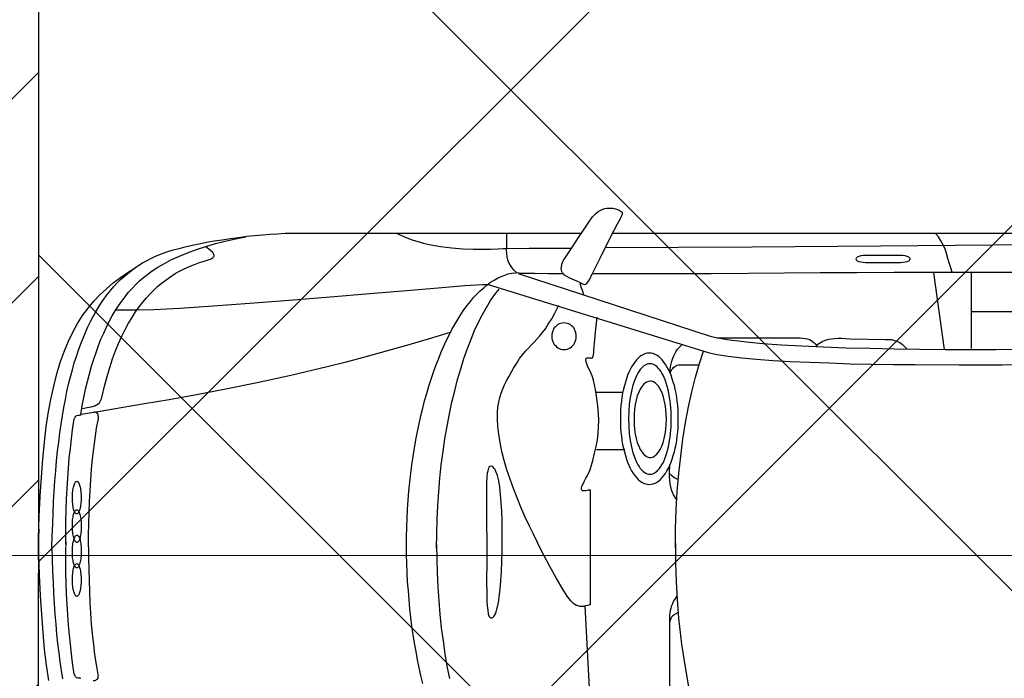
# Model space of a CAD drawing. Header units: millimetres. Extents: x 747415 to 1601423, y -236173 to 551995.
# Tile 308 of 549: x 1092168 to 1094899, y 169038 to 170865. Entities that reach past the tile are written whole.
import ezdxf
from ezdxf.lldxf.tags import DXFTag

# ---------------------------------------------------------------- set-up
doc = ezdxf.new("R2010")
doc.units = ezdxf.units.MM
doc.header["$LTSCALE"] = 100
doc.header["$MEASUREMENT"] = 0
doc.layers.get('0').update_dxf_attribs({"linetype": 'CONTINUOUS', "lineweight": 0})
doc.layers.add('T--A9041_VERHARDING_Parkeren', color=9, linetype='CONTINUOUS')
doc.layers.add('T--L9082_INRICHTING_SPECIFIEK_Auto', color=8, linetype='CONTINUOUS')
for name, color, linetype, lineweight in [('T--A9041_VERHARDING_Wegen', 21, 'CONTINUOUS', 0), ('T--A9042_BEPLANTING', 90, 'CONTINUOUS', 0), ('T--L9064_ICT', 170, 'ICT_LEIDING', 0)]:
    doc.layers.add(name, color=color, linetype=linetype, lineweight=lineweight)
doc.styles.get("Standard").update_dxf_attribs({"font": 'arial.ttf'})
tags = doc.linetypes.add('ICT_LEIDING', pattern='A,12.7,-5.08,["ICT",Standard,S=2.54,R=0,X=-2.54,Y=-1.27],-7.62', length=25.4).pattern_tags.tags
tags[6] = DXFTag(74, 10)

# ---------------------------------------------------------------- blocks, each defined once
blk = doc.blocks.new('auto17')
for p, q in [((1540.9, 629.4), (1516.7, 162.7)), ((115.7, 361.8), (115.3, 362.7)), ((75.7, 9.3), (75.7, -1.4)), ((75.7, -15.2), (75.7, -2.9)), ((1548.1, -271.5), (1626.2, -271.5)), ((1545.7, -430.3), (1621.5, -430.3)), ((2513.2, -549), (2483.6, -761.2)), ((2588.4, -551.4), (2588.4, -761.2)), ((2589.8, -654.3), (2815.6, -654.3)), ((705, -871.5), (1505.7, -871)), ((1591.9, -871), (3520.1, -872))]:
    blk.add_line(p, q)
for points in [[(37.6, 1), (38.1, 33.9), (39, 66.2), (40.5, 97.1), (41.9, 127.5), (43.8, 156.8), (45.7, 185.8), (48.1, 213.7), (50.5, 241.2), (53.3, 267.1), (56.2, 293.1), (59.5, 318.1), (62.9, 342.1), (66.7, 365.7)], [(2787.5, -839.1), (2645.1, -838.2), (2336.4, -835.2), (1979.7, -832.8), (1571.4, -830.3)], [(1.9, -49.5), (0.9, -44.6), (0, -32.3), (0, -16.2), (0, 0), (0, 12.2), (0.4, 17.7), (2.4, 77.9), (4.7, 134.3), (8.1, 187.2), (11.9, 237.2), (16.2, 284.3), (21.9, 327.9), (28.1, 369.6)], [(1020.3, -6.4), (1020.3, 19.6), (1021.2, 45.6), (1022.2, 71.1), (1023.2, 96.6), (1025.1, 121.6), (1027, 146.6), (1029.3, 171.5), (1032.2, 195.6), (1035.1, 219.6), (1038.4, 243.6), (1042.2, 266.7), (1046.5, 289.7), (1050.3, 312.2), (1055.1, 334.8), (1059.8, 356.4), (1065.1, 377.9)], [(1104.2, -7.8), (1104.6, 31.9), (1105.6, 71.1), (1107.5, 110.3), (1110.3, 148.5), (1113.7, 186.3), (1117.5, 223.5), (1122.2, 260.3), (1127.5, 295.6), (1133.2, 330.4), (1139.9, 364.7)], [(1771.4, 134.9), (1762.4, 148), (1760.1, 153.4), (1757.7, 158.8), (1755.3, 164.2), (1753.9, 170.1), (1752.5, 176), (1751.5, 181.9), (1750.5, 188.2), (1750.5, 194.6), (1750.5, 486.2), (1751, 494.1), (1752, 501.9), (1753.4, 509.3), (1755.8, 516.1), (1758.2, 523), (1761, 529.4), (1764.4, 535.7), (1768.2, 541.2), (1772, 546.1), (1776.3, 550.4), (1785.2, 558.5)], [(1766.7, -10.3), (1767.2, 43.1), (1769.1, 95.1), (1772, 146.1), (1773.9, 171.5), (1775.8, 196.6), (1778.2, 221.1), (1781, 245.1), (1783.9, 269.1), (1787.2, 292.1), (1794.4, 338.2), (1802.5, 382.3), (1811.5, 424.5), (1821.5, 465.2), (1832.5, 503.4), (1844.4, 539.2)], [(1774.6, 181.4), (1764.4, 186.8), (1761.5, 189.2), (1758.6, 191.7), (1756.3, 194.6), (1754.3, 197.5), (1752.9, 201.5), (1751.5, 204.9), (1750.5, 208.8), (1750.5, 212.7), (1750.5, 470.6), (1750.5, 474.5), (1751.5, 478.9), (1752.9, 482.3), (1754.3, 486.2), (1756.3, 489.7), (1759.1, 492.6), (1761.5, 495.5), (1764.4, 498), (1767.7, 500), (1771, 501.4), (1774.8, 502.4), (1778.7, 502.4), (1832.1, 502.4)], [(74.8, 5.9), (75.3, 69.6), (77.1, 130.4), (80.5, 187.8), (82.9, 215.7), (84.8, 243.1), (87.6, 269.6), (90.5, 295.6), (93.8, 321.1), (97.6, 345.6), (97.6, 345.6), (97.6, 346.6), (97.6, 347), (98.6, 351.4), (100, 354.4), (101, 356.8), (102.4, 358.8), (103.8, 360.3), (105.7, 361.3), (109.1, 362.2), (112.9, 362.7), (117.2, 363.7)], [(139.1, -1.4), (139.1, 30.4), (139.6, 61.8), (140.5, 92.6), (141.5, 123), (142.4, 153.4), (144.3, 183.3), (146.7, 212.7), (149.1, 241.7), (152.4, 270.1), (155.7, 298.5), (160, 326), (164.8, 353.4), (165.3, 356.8), (164.8, 359.8), (164.8, 362.7), (164.3, 365.2), (163.4, 366.7), (162.4, 367.6), (160.5, 368.6), (158.6, 369.6), (155.3, 370.6), (151.5, 371.1)], [(1243.7, -13.2), (1243.7, 42.7), (1243.2, 91.2), (1243.7, 130.9), (1244.2, 148.5), (1245.1, 163.2), (1246.1, 175), (1247.5, 184.8), (1249.4, 191.7), (1252.3, 194.6), (1255.2, 196.1), (1258, 196.1), (1260.4, 195.1), (1262.8, 192.6), (1265.1, 189.2), (1267.5, 184.8), (1269.4, 179.4), (1271.3, 172.5), (1273.2, 165.2), (1275.1, 156.8), (1276.6, 148), (1278, 138.2), (1280.9, 116.7), (1282.8, 93.1), (1284.7, 67.2), (1285.6, 39.7), (1286.6, 11.8), (1286.6, -17.1), (1286.6, -45.6), (1286.1, -73), (1285.2, -99), (1283.7, -123.5), (1281.8, -146), (1279.4, -166.1), (1276.6, -183.8), (1273.2, -199), (1269, -210.3), (1266.6, -215.2), (1264.2, -218.6), (1261.3, -221.6), (1258.5, -223.5), (1255.6, -224.5), (1252.3, -224), (1250.9, -223.5), (1249.4, -221.6), (1248, -218.6), (1247, -215.7), (1246.1, -211.2), (1245.1, -205.8), (1244.2, -194.1), (1243.2, -178.9), (1243.2, -160.7), (1242.8, -119.6), (1243.2, -69.6), (1243.7, -13.2), (1243.7, -13.2)], [(1531.4, 158.8), (1524.3, 161.8), (1517.6, 163.2), (1511.9, 164.2), (1506.2, 164.7), (1501.4, 164.2), (1496.7, 163.2), (1492.4, 161.8), (1488.1, 159.3), (1484.2, 156.4), (1480.4, 152.9), (1476.6, 149), (1472.8, 144.6), (1466.6, 135.8), (1454.2, 116.2), (1437.1, 86.8), (1417.6, 52), (1395.7, 10.3), (1372.8, -36.3), (1360.9, -60.3), (1349.4, -85.3), (1338.5, -111.3), (1328, -136.7), (1317.5, -162.7), (1308.5, -188.7), (1299.4, -214.7), (1291.8, -240.2), (1285.6, -265.2), (1280.4, -290.1), (1276.6, -313.7), (1274.2, -336.2), (1273.2, -355.3), (1273.7, -372.5), (1274.7, -388.2), (1277, -402.4), (1279.9, -415.6), (1283.7, -427.4), (1288, -439.2), (1292.8, -450.4), (1298.5, -461.7), (1304.7, -473), (1310.9, -484.3), (1318, -496.5), (1326.6, -510.7), (1334.7, -523.5), (1342.8, -533.8), (1350.9, -543.6), (1359, -552.4), (1367.1, -560.7), (1374.7, -569), (1382.8, -577.4), (1390.4, -586.2), (1398.5, -595.5), (1406.1, -606.3), (1414.2, -618.6), (1423.8, -633.3), (1432.8, -649), (1443.8, -671.5)], [(1531.4, 157.8), (1531.4, -157.8), (1528.6, -158.3), (1525.2, -157.8), (1521.9, -157.3), (1518.1, -156.8), (1514.7, -156.4), (1511.9, -156.4), (1509, -156.8), (1507.1, -158.3), (1506.2, -160.7), (1506.2, -164.2), (1507.6, -169.1), (1510.5, -176), (1514.7, -184.3), (1518.5, -191.6), (1521.9, -197.5), (1525.2, -203.9), (1528.6, -210.3), (1531.4, -218.6), (1537.6, -240.7), (1542.8, -260.8), (1547.1, -279.4), (1550.5, -298), (1552.8, -315.7), (1553.8, -333.8), (1554.3, -351.9), (1553.3, -371), (1551.4, -391.6), (1549, -413.2), (1545.2, -437.2), (1540, -463.7), (1536.2, -475.4), (1530, -488.7), (1523.3, -502.4), (1521, -508.8), (1519, -514.6), (1518.1, -519.1), (1518.1, -521), (1518.5, -523), (1519, -523.9), (1520, -525), (1521.9, -525.9), (1523.8, -525.9), (1526.7, -525.9), (1528.6, -525.4), (1530.9, -525), (1532.9, -524.4), (1534.3, -524.4), (1535.7, -525), (1536.7, -525.4), (1538.1, -527.4), (1539, -530.3), (1539.5, -534.3), (1540.5, -539.7), (1540.9, -547), (1543.3, -576.4), (1545.7, -605.8), (1549.5, -638.7)], [(1.4, 44.6), (0, 27), (0, -6.8), (0.4, -25), (2.4, -85.3), (4.7, -141.6), (8.1, -194.1), (11.9, -244.6), (16.6, -291.1), (21.9, -334.8), (28.1, -376.4), (35.2, -414.7), (43.3, -450.4), (51.9, -484.3), (61.4, -515.6), (71.9, -544.5), (83.3, -571.5), (95.3, -597), (108.6, -620.5), (122.4, -642.6), (137.7, -663.1), (153.8, -682.3), (170.5, -700.4), (188.6, -717.1), (207.7, -733.3), (227.7, -748.4), (248.6, -763.2), (271, -776.9)], [(37.6, 1), (38.1, -31.8), (39.5, -64.2), (40.5, -95.1), (41.9, -125.4), (43.8, -155.4), (45.7, -183.8), (48.1, -212.2), (50.5, -239.7), (53.3, -266.1), (56.2, -291.6), (59.5, -317.1), (62.9, -341.1), (66.7, -364.7), (70.5, -387.7), (74.8, -409.7), (79.1, -431.8), (83.8, -452.4), (89.1, -472.5), (94.3, -492.1), (99.5, -511.2), (105.2, -529.3), (111, -547), (117.2, -564.2), (123.8, -580.3), (130.5, -596), (137.2, -611.2), (144.3, -625.9), (151.5, -640.1), (159.1, -653.4), (167.2, -666.6), (174.8, -678.9), (183.4, -690.6), (192, -701.9), (200.5, -713.2), (209.6, -723.5), (218.6, -733.3), (228.1, -742.6), (237.7, -751.4), (247.7, -759.7), (257.7, -767.6), (267.7, -775.4), (278.6, -782.3), (289.1, -789.1), (300.1, -795), (311.5, -800.9), (322.9, -806.3), (334.4, -811.7), (346.3, -816.1), (359.1, -820.5), (373.9, -824.9), (390.1, -829.3), (407.3, -833.7), (426.3, -838.2), (445.9, -842.1), (466.3, -846), (487.8, -849.9), (509.7, -853.3), (532, -856.8), (554.9, -859.7), (577.8, -862.7)], [(1104.2, 2.5), (1104.6, -37.2), (1105.6, -76.5), (1107.5, -115.7), (1110.3, -153.9), (1113.7, -191.6), (1117.5, -228.4), (1122.2, -265.2), (1127.5, -300.9), (1133.7, -335.8), (1139.9, -369.6), (1147, -402.4), (1154.7, -434.3), (1162.7, -465.2), (1171.3, -495.1), (1180.3, -523.5), (1189.9, -550.9), (1199.9, -576.9), (1209.9, -600.9), (1220.4, -624.5), (1231.3, -646), (1242.8, -665.6), (1254.2, -684.3), (1266.1, -700.9), (1278, -715.6)], [(1766.7, 2), (1767.2, -51), (1769.1, -103.4), (1772, -154.4), (1776.3, -204.4), (1781.5, -252.9), (1787.7, -299.9), (1794.8, -345.6), (1803.4, -389.7), (1812.5, -431.3), (1822.5, -471.5), (1833.4, -509.8), (1844.9, -544.4)], [(75.7, -8.8), (75.7, -41.2), (76.2, -72.5), (77.1, -102.9), (78.1, -133.3), (79.5, -162.7), (81.4, -191.6), (83.3, -219.6), (85.7, -247.5), (88.6, -274), (91.4, -300.5), (94.8, -325.9), (98.6, -351), (99.5, -355.3), (101, -358.8), (101.9, -361.2), (103.4, -363.2), (104.8, -364.2), (106.7, -365.1), (110, -366.1), (113.8, -366.6), (118.1, -367.6)], [(139.1, -1.4), (139.1, -33.3), (139.6, -64.7), (140.5, -95.6), (141.5, -126.5), (143.4, -156.8), (145.3, -186.7), (147.6, -216.2), (150, -245.1), (153.4, -274), (157.2, -301.9), (161.5, -329.9), (166.2, -357.3), (166.2, -360.7), (165.7, -363.7), (165.7, -366.6), (165.3, -369.1), (164.3, -370.5), (163.4, -371.5), (161.5, -372.5), (159.6, -373.5), (156.2, -374.5), (152.4, -375)], [(1020.8, -2.9), (1020.8, -28.9), (1021.7, -54.9), (1022.7, -80.4), (1023.7, -105.9), (1025.5, -130.8), (1027.5, -155.4), (1029.8, -180.4), (1032.7, -204.4), (1035.6, -228.4), (1039.4, -251.9), (1042.7, -275), (1047, -298), (1051.3, -320.6), (1056, -342.6), (1060.8, -364.2), (1066.1, -385.7), (1071.3, -406.3), (1077, -426.9), (1083.2, -447), (1089.4, -466.6), (1095.6, -485.3), (1102.2, -503.9), (1109.4, -522), (1116.5, -539.2), (1123.7, -556.3), (1131.3, -572.5), (1138.9, -588.2), (1147, -603.9), (1155.1, -618.1), (1163.2, -632.3), (1171.8, -645.5), (1180.3, -658.3), (1189.4, -670.5), (1198, -681.8), (1207, -692.6), (1216.1, -702.4), (1225.6, -711.7), (1235.1, -720), (1244.7, -727.9), (1254.2, -735.2), (1263.7, -741.1), (1273.2, -746.5), (1283.2, -751.4), (1293.3, -755.3), (1303.2, -758.3), (1313.3, -760.7), (1323.3, -761.7), (1333.3, -762.2)], [(1770.7, -131), (1765.3, -139.7), (1761.5, -145.6), (1758.6, -151.9), (1756.3, -159.3), (1753.9, -167.6), (1752, -176), (1751, -185.8), (1750.5, -196), (1750.5, -207.3), (1751.3, -228.1)], [(1614.3, -356.3), (1614.3, -343.6), (1614.8, -331.3), (1615.7, -319.6), (1617.2, -307.8), (1618.6, -296.5), (1620.5, -285.3), (1622.9, -274.5), (1625.3, -264.2), (1628.1, -254.4), (1631, -244.6), (1634.3, -235.8), (1637.6, -227.4), (1641.4, -219.1), (1645.3, -211.7), (1649.5, -204.9), (1653.8, -199), (1658.6, -193.1), (1663.4, -188.2), (1668.1, -183.8), (1672.9, -180.4), (1678.1, -177.9), (1683.4, -175.5), (1688.6, -174.5), (1694.3, -174), (1700, -174.5), (1705.3, -175.5), (1710.5, -177.9), (1715.8, -180.4), (1720.5, -183.8), (1725.8, -188.2), (1730.5, -193.1), (1734.8, -199), (1739.1, -204.9), (1743.4, -211.7), (1747.7, -219.1), (1751, -227.4), (1754.8, -235.8), (1758.2, -244.6), (1761, -254.4), (1763.9, -264.2), (1766.2, -274.5), (1768.6, -285.3), (1770.6, -296.5), (1772, -307.8), (1773.4, -319.6), (1774.4, -331.3), (1774.8, -343.6), (1774.8, -356.3), (1774.8, -368.6), (1774.4, -380.9), (1773.4, -393.1), (1772, -404.9), (1770.6, -416.1), (1768.6, -427.4), (1766.2, -438.2), (1763.9, -448.5), (1761, -458.3), (1758.2, -467.6), (1754.8, -476.9), (1751, -485.3), (1747.7, -493.1), (1743.4, -500.4), (1739.1, -507.3), (1734.8, -513.7), (1730.5, -519.6), (1725.8, -524.4), (1720.5, -528.9), (1715.8, -532.3), (1710.5, -534.8), (1705.3, -537.2), (1700, -538.2), (1694.3, -538.7), (1688.6, -538.2), (1683.4, -537.2), (1678.1, -534.8), (1672.9, -532.3), (1668.1, -528.9), (1663.4, -524.4), (1658.6, -519.6), (1653.8, -513.7), (1649.5, -507.3), (1645.3, -500.4), (1641.4, -493.1), (1637.6, -485.3), (1634.3, -476.9), (1631, -467.6), (1628.1, -458.3), (1625.3, -448.5), (1622.9, -438.2), (1620.5, -427.4), (1618.6, -416.1), (1617.2, -404.9), (1615.7, -393.1), (1614.8, -380.9), (1614.3, -368.6), (1614.3, -356.3), (1614.3, -356.3)], [(1774.8, -187.9), (1768.6, -189.7), (1765.8, -191.1), (1762.9, -192.6), (1750.5, -203.2)], [(1636.7, -355.8), (1637.2, -334.8), (1638.6, -314.7), (1641.4, -296), (1644.8, -278.4), (1649.1, -261.7), (1654.3, -247.5), (1656.7, -240.7), (1660, -234.3), (1662.9, -228.4), (1666.2, -223.5), (1669.5, -218.6), (1672.9, -214.7), (1676.7, -210.8), (1680.5, -207.8), (1684.3, -205.4), (1688.1, -203.9), (1691.9, -202.9), (1696.2, -202.4), (1700.5, -202.9), (1704.3, -203.9), (1708.1, -205.4), (1711.9, -207.8), (1715.8, -210.8), (1719.1, -214.7), (1722.9, -218.6), (1726.2, -223.5), (1729.6, -228.4), (1732.5, -234.3), (1735.3, -240.7), (1738.1, -247.5), (1743.4, -261.7), (1747.2, -278.4), (1750.5, -296), (1752, -305.3), (1753.4, -315.2), (1754.3, -325), (1754.8, -334.8), (1755.3, -345.6), (1755.3, -355.8), (1755.3, -366.1), (1754.8, -376.9), (1754.3, -386.7), (1753.4, -396.5), (1752, -406.3), (1750.5, -415.6), (1747.2, -433.3), (1743.4, -450), (1738.1, -464.2), (1735.3, -471), (1732.5, -477.4), (1729.6, -483.3), (1726.2, -488.2), (1722.9, -493.1), (1719.1, -497), (1715.8, -500.9), (1711.9, -503.9), (1708.1, -506.3), (1704.3, -507.8), (1700.5, -508.8), (1696.2, -509.2), (1691.9, -508.8), (1688.1, -507.8), (1684.3, -506.3), (1680.5, -503.9), (1676.7, -500.9), (1672.9, -497), (1669.5, -493.1), (1666.2, -488.2), (1662.9, -483.3), (1660, -477.4), (1656.7, -471), (1654.3, -464.2), (1649.1, -450), (1644.8, -433.3), (1641.4, -415.6), (1638.6, -397), (1637.2, -376.9), (1636.7, -355.8), (1636.7, -355.8)], [(1652, -354.9), (1652.4, -340.7), (1653.3, -326.9), (1655.3, -313.7), (1658.1, -301.4), (1661, -290.1), (1665.3, -279.9), (1669.5, -271), (1674.3, -263.2), (1679.6, -257.3), (1682.4, -254.9), (1685.3, -252.9), (1688.1, -250.9), (1691, -250), (1693.9, -249), (1697.2, -249), (1700, -249), (1703.4, -250), (1706.2, -250.9), (1709.1, -252.9), (1711.9, -254.9), (1714.8, -257.3), (1720.1, -263.2), (1724.8, -271), (1729.1, -279.9), (1732.9, -290.1), (1735.8, -301.4), (1738.6, -313.7), (1740.5, -326.9), (1741.5, -340.7), (1742, -354.9), (1741.5, -369.1), (1740.5, -382.8), (1738.6, -396), (1735.8, -408.3), (1732.9, -419.6), (1729.1, -429.9), (1724.8, -438.7), (1720.1, -446.5), (1714.8, -452.4), (1711.9, -454.8), (1709.1, -456.8), (1706.2, -458.8), (1703.4, -459.8), (1700, -460.7), (1697.2, -460.7), (1691, -459.8), (1684.8, -457.3), (1679.6, -452.4), (1674.3, -446.5), (1669.5, -438.7), (1665.3, -429.9), (1661, -419.6), (1658.1, -408.3), (1655.3, -396), (1653.3, -382.8), (1652.4, -369.1), (1652, -354.9), (1652, -354.9)], [(117.2, -368.1), (121.5, -392.1), (125.8, -415.6), (131, -438.2), (136.2, -460.2), (141.5, -481.3), (147.2, -501.9), (153.4, -521.5), (160, -540.6), (166.7, -559.3), (173.4, -576.9), (181, -594.1), (188.6, -610.7), (196.2, -626.4), (204.8, -641.6), (212.9, -655.8), (222, -669.5), (231, -682.8), (240.5, -695), (250.1, -707.3), (260.1, -718.1), (270.1, -728.9), (280.6, -738.7), (291.5, -748), (302.5, -756.3), (315.8, -767.1), (331.5, -777.4), (349.6, -787.7), (369.2, -798), (391.1, -807.8), (413.9, -817.1), (438.2, -826.4), (464, -834.7), (491.1, -842.6), (518.2, -849.4), (546.8, -855.8), (575.4, -861.2)], [(1142.3, -595.5), (1080.8, -576.9), (1021.2, -559.7), (964.1, -543.6), (907.9, -527.9), (853.6, -513.7), (801.2, -500.9), (700.2, -476.4), (606.8, -455.8), (520.1, -438.2), (438.2, -422.5), (362.9, -408.8), (293.9, -397.5), (229.1, -386.7), (171, -376.9), (118.1, -368.1)], [(121.9, -385.2), (134.8, -387.7), (146.2, -389.7), (156.7, -392.6), (161.5, -394.6), (165.7, -397.5), (169.5, -400.9), (172.4, -405.8), (174.8, -411.7), (176.7, -419.1), (183.4, -447), (190.5, -474), (197.7, -498.5), (205.8, -522.5), (213.9, -545), (222.4, -565.6), (231.5, -585.7), (240.5, -604.3), (250.1, -621.5), (259.6, -637.7), (269.6, -652.9), (279.6, -667.1), (289.6, -679.8), (299.6, -692.1), (309.6, -703.4), (320.1, -713.7), (330.1, -723), (340.6, -731.8), (350.6, -739.6), (360.6, -747), (370.1, -753.4), (379.6, -759.3), (389.1, -764.6), (398.7, -769.5), (416.3, -777.9), (432.5, -784.2), (446.8, -789.6), (459.7, -793.5), (470.6, -797.5), (478.7, -800.4), (482, -802.4), (484.4, -803.8), (485.8, -805.8), (487.3, -807.8), (487.3, -809.7), (486.8, -812.2), (483.5, -817.6), (476.3, -824.4), (464.4, -833.2)], [(1751.4, -484.4), (1753.4, -500.9), (1754.8, -508.8), (1756.7, -516.6), (1759.6, -524.4), (1762.4, -531.3), (1765.8, -538.2), (1769.1, -544.1), (1772.9, -549.5), (1777.2, -554.4), (1785.4, -562.8)], [(1752.1, -482.8), (1753.3, -485.8), (1754.8, -489.7), (1756.7, -493.2), (1759.5, -496.1), (1761.9, -499), (1764.8, -501.5), (1768.1, -503.4), (1771.4, -504.9), (1775.3, -505.9), (1779.1, -505.9), (1832.3, -505.9)], [(1247, -728.9), (1857.2, -540.6), (1882, -534.8), (1913.4, -529.8), (1950.6, -525.4), (1991.6, -521.5), (2036.8, -518.1), (2086.4, -515.6), (2138.7, -513.2), (2194, -511.2), (2251.6, -509.2), (2310.2, -508.3), (2370.7, -507.3), (2431.7, -506.8), (2554.1, -505.8), (2672.8, -505.8), (2783.2, -506.8)], [(1330.9, -759.3), (1863.4, -585.7), (1875.3, -582.8), (1889.6, -579.8), (1905.8, -577.4), (1923.4, -574.9), (1942.5, -572.5), (1963.5, -570), (2009.2, -565.6), (2060.6, -561.7), (2117.3, -558.8), (2176.9, -555.8), (2240.2, -553.4), (2306.9, -551.9), (2374.5, -550.4), (2444.1, -549.5), (2514.6, -549), (2585.1, -549), (2655.1, -549), (2723.2, -549.9)], [(1423.8, -585.2), (1424.2, -580.3), (1424.7, -575.4), (1426.6, -571), (1428.5, -566.6), (1430.9, -562.7), (1433.8, -559.3), (1437.1, -556.3), (1440.4, -553.4), (1444.3, -551.4), (1448.5, -549.9), (1452.8, -549), (1457.6, -548.4), (1462.3, -549), (1466.6, -549.9), (1470.9, -551.4), (1475.2, -553.4), (1478.6, -556.3), (1481.9, -559.3), (1484.7, -562.7), (1487.1, -566.6), (1489, -571), (1490.9, -575.4), (1491.9, -580.3), (1491.9, -585.2), (1491.9, -590.1), (1490.9, -595), (1489, -600), (1487.1, -603.9), (1484.7, -608.3), (1481.9, -611.7), (1478.6, -614.6), (1475.2, -617.6), (1470.9, -619.5), (1466.6, -621), (1462.3, -622), (1457.6, -622.5), (1452.8, -622), (1448.5, -621), (1444.3, -619.5), (1440.4, -617.6), (1437.1, -614.6), (1433.8, -611.7), (1430.9, -608.3), (1428.5, -603.9), (1426.6, -600), (1424.7, -595), (1424.2, -590.1), (1423.8, -585.2), (1423.8, -585.2)], [(1883, -580.8), (2094.5, -580.8), (2104, -581.3), (2112.5, -581.3), (2119.7, -580.3), (2126.8, -579.4), (2132.6, -577.9), (2138.3, -575.9), (2143, -573.5), (2147.3, -570.5), (2150.6, -567.6), (2154.5, -564.2), (2159.9, -556.7)], [(2157.3, -560.2), (2171.1, -569), (2175.4, -571.5), (2180.2, -573.5), (2185.9, -575.4), (2192.6, -576.9), (2200.2, -578.4), (2208.3, -579.4), (2217.8, -579.8), (2227.3, -579.8), (2238.8, -579.4), (2250.7, -578.4), (2351, -576.4)], [(2347.9, -576.4), (2354.1, -576.4), (2360.3, -576.4), (2366, -575.9), (2371.7, -574.4), (2377.4, -573), (2382.6, -571), (2387.4, -569), (2392.2, -566.1), (2396.5, -562.7), (2400.7, -558.8), (2404.5, -554.8), (2408.3, -550)], [(1247.5, -727.9), (1230.8, -727.9), (1182.7, -724.9), (1108.4, -719.1), (1021.2, -711.7), (919.3, -703.4), (808.8, -694), (695.9, -684.7), (586.3, -675.9), (484.9, -668.5), (392.5, -662.2), (320.1, -658.3), (273.4, -657.8), (214.8, -657.8)], [(1512.9, -700.9), (1509, -712.2), (1505.2, -722), (1502.4, -733.3)], [(1501.9, -734.2), (1493.8, -738.2), (1487.1, -741.1), (1480.4, -743.5), (1473.8, -746.5), (1467.1, -750.4), (1459.5, -755.3), (1456.2, -758.3), (1453.8, -761.2), (1451.9, -765.1), (1450.9, -768.6), (1450, -772.5), (1450.5, -776.9), (1451.9, -785.7), (1455.7, -794.5), (1460.9, -802.8), (1480.9, -833.2), (1498.1, -859.7), (1513.3, -882.8), (1526.2, -902.4), (1537.1, -917.1), (1545.2, -925.4), (1552.8, -931.3), (1559.5, -935.2), (1565.7, -937.6), (1571.4, -939.6), (1576.7, -940.6), (1580.5, -941.1), (1585.2, -941.1), (1589.5, -941.1), (1593.3, -940.6), (1597.2, -940.1), (1600.5, -939.1), (1603.8, -938.1), (1609.1, -936.2), (1613.4, -933.7), (1616.2, -931.8), (1618.1, -930.3), (1619.1, -928.3), (1619.6, -926.4), (1619.1, -923.9), (1618.1, -921), (1616.7, -917.6), (1612.4, -909.2), (1605.3, -896.5), (1595.7, -878.9), (1576.7, -841.1), (1557.1, -801.4), (1535.7, -758.8)], [(1501.4, -734.2), (1506.2, -732.3), (1509.5, -730.8), (1512.9, -729.8), (1515.7, -729.4), (1518.1, -729.8), (1520, -730.8), (1524.3, -735.2), (1529, -744.1), (1535.7, -758.8)], [(1298, -870.5), (1298.5, -861.2), (1298.5, -851.4), (1298.5, -842.1), (1298, -833.2), (1297.5, -823.9), (1298, -815.1), (1298.9, -805.8), (1301.4, -797), (1305.2, -788.1), (1309.9, -779.3), (1316.6, -771), (1326.1, -762.2)], [(1335.2, -760.2), (1376.6, -760.2), (1415.2, -759.7), (1454.2, -759.3)], [(1536.7, -759.3), (1652, -759.3), (1761, -759.3), (1865.8, -759.7), (1968.2, -760.2), (2069.2, -761.2), (2169.2, -762.2), (2270.2, -762.7), (2373.6, -763.2), (2480.3, -763.6), (2590.8, -763.6), (2707.5, -763.2), (2831.8, -762.2), (2926.6, -760.7), (3030.9, -757.3), (3140, -753.4), (3249.6, -748.9), (3354.4, -745.5), (3451.1, -744.1)], [(2534.1, -763.6), (2522.7, -800.9), (2517.5, -818.5), (2514.6, -826.9), (2511.3, -835.2), (2507, -844), (2502.2, -852.4), (2496.5, -861.2), (2489.3, -870)], [(2294.5, -790.1), (2390.8, -790.1), (2397.9, -790.6), (2404.5, -791.6), (2409.8, -793.1), (2414.6, -795), (2416.9, -797.5), (2417.9, -799.9), (2417.9, -801.4), (2416.9, -802.4), (2415.5, -803.8), (2414.1, -804.8), (2412.2, -805.8), (2409.8, -806.8), (2404.5, -808.3), (2397.9, -809.2), (2390.8, -809.7), (2294.5, -809.7), (2287.4, -809.2), (2280.7, -808.3), (2275.5, -806.8), (2270.7, -804.8), (2268.3, -802.4), (2267.4, -799.9), (2268.3, -797.5), (2270.7, -795), (2275.5, -793.1), (2280.7, -791.6), (2287.4, -790.6), (2294.5, -790.1), (2294.5, -790.1)], [(992.7, -871.5), (1007, -864.6), (1021.7, -858.3), (1037, -852.9), (1052.2, -847.9), (1067.9, -843.6), (1083.6, -840.1), (1115.6, -834.2), (1147, -830.3), (1177, -828.3), (1205.6, -827.4), (1231.8, -826.9), (1254.2, -827.4), (1274.2, -828.3), (1289, -828.8), (1298.5, -829.3), (1361.4, -829.8), (1418.5, -829.8), (1479, -829.8)], [(577.8, -862.7), (599.7, -865.1), (621.1, -867.1), (642.6, -868.5), (663.5, -870), (684, -871), (704, -871.5)]]:
    blk.add_lwpolyline(points)
for points in [[(106.2, 45.7, 0.160669), (108.6, 46.6, 0.089762), (110.9, 49.1, 0.048317), (113, 53.3, 0.029972), (114.8, 59, 0.021217), (116.4, 65.8, 0.016703), (117.5, 73.7, 0.014363), (118.3, 82.2, 0.013351), (118.5, 91, 0.013351), (118.3, 99.9, 0.014363), (117.6, 108.4, 0.016703), (116.5, 116.3, 0.021217), (115, 123.1, 0.029972), (113.2, 128.8, 0.048317), (111.1, 133, 0.089762), (108.8, 135.6, 0.160669), (106.5, 136.5, 0.160669), (104.1, 135.6, 0.089762), (101.8, 133, 0.048317), (99.7, 128.8, 0.029972), (97.8, 123.2, 0.021217), (96.3, 116.3, 0.016703), (95.1, 108.5, 0.014363), (94.4, 100, 0.013351), (94.1, 91.1, 0.013351), (94.3, 82.3, 0.014363), (95, 73.8, 0.016703), (96.1, 65.9, 0.021217), (97.6, 59, 0.029972), (99.4, 53.4, 0.048317), (101.5, 49.2, 0.089762), (103.8, 46.6, 0.160669)], [(106.7, -33.6, 0.159094), (109.2, -32.7, 0.089825), (111.5, -30.1, 0.048671), (113.6, -25.9, 0.03028), (115.4, -20.3, 0.021465), (116.9, -13.4, 0.01691), (118, -5.5, 0.014547), (118.6, 3, 0.013523), (118.8, 11.8, 0.013523), (118.5, 20.7, 0.014547), (117.8, 29.2, 0.01691), (116.6, 37, 0.021465), (115, 43.9, 0.03028), (113.1, 49.5, 0.048671), (110.9, 53.7, 0.089825), (108.6, 56.3, 0.159094), (106.2, 57.1, 0.159094), (103.8, 56.3, 0.089825), (101.5, 53.7, 0.048671), (99.4, 49.5, 0.03028), (97.5, 43.8, 0.021465), (96, 36.9, 0.01691), (94.9, 29.1, 0.014547), (94.3, 20.5, 0.013523), (94.1, 11.7, 0.013523), (94.4, 2.8, 0.014547), (95.2, -5.7, 0.01691), (96.4, -13.5, 0.021465), (97.9, -20.4, 0.03028), (99.8, -26, 0.048671), (102, -30.2, 0.089825), (104.3, -32.7, 0.159094)], [(106.2, -103.6, 0.159111), (108.6, -102.8, 0.089825), (110.9, -100.2, 0.048668), (113.1, -96, 0.030277), (115, -90.4, 0.021462), (116.6, -83.5, 0.016908), (117.8, -75.7, 0.014545), (118.5, -67.2, 0.013521), (118.8, -58.3, 0.013521), (118.6, -49.5, 0.014545), (118, -41, 0.016908), (116.9, -33.1, 0.021462), (115.4, -26.2, 0.030277), (113.6, -20.6, 0.048668), (111.5, -16.4, 0.089825), (109.2, -13.8, 0.159111), (106.7, -12.9, 0.159111), (104.3, -13.7, 0.089825), (102, -16.3, 0.048668), (99.8, -20.5, 0.030277), (97.9, -26.1, 0.021462), (96.4, -33, 0.016908), (95.2, -40.8, 0.014545), (94.4, -49.3, 0.013521), (94.1, -58.2, 0.013521), (94.3, -67, 0.014545), (94.9, -75.5, 0.016908), (96, -83.4, 0.021462), (97.5, -90.3, 0.030277), (99.4, -95.9, 0.048668), (101.5, -100.1, 0.089825), (103.8, -102.7, 0.159111)], [(106.5, -182.9, 0.160669), (108.8, -182.1, 0.089762), (111.1, -179.5, 0.048317), (113.2, -175.3, 0.029972), (115, -169.6, 0.021217), (116.5, -162.7, 0.016703), (117.6, -154.9, 0.014363), (118.3, -146.4, 0.013351), (118.5, -137.5, 0.013351), (118.3, -128.7, 0.014363), (117.5, -120.2, 0.016703), (116.4, -112.3, 0.021217), (114.8, -105.5, 0.029972), (113, -99.8, 0.048317), (110.9, -95.6, 0.089762), (108.6, -93.1, 0.160669), (106.2, -92.2, 0.160669), (103.8, -93.1, 0.089762), (101.5, -95.7, 0.048317), (99.4, -99.9, 0.029972), (97.6, -105.5, 0.021217), (96.1, -112.4, 0.016703), (95, -120.2, 0.014363), (94.3, -128.8, 0.013351), (94.1, -137.6, 0.013351), (94.4, -146.5, 0.014363), (95.1, -155, 0.016703), (96.3, -162.8, 0.021217), (97.8, -169.7, 0.029972), (99.7, -175.3, 0.048317), (101.8, -179.5, 0.089762), (104.1, -182.1, 0.160669)]]:
    blk.add_lwpolyline(points, format="xyb", close=True)

msp = doc.modelspace()

# ---------------------------------------------------------------- hatches: boundary and pattern name
at = {"layer": 'T--A9041_VERHARDING_Parkeren', "linetype": 'Continuous'}
h = msp.add_hatch(dxfattribs=at)
h.set_pattern_fill('ANSI37', color=256, scale=10000, angle=90, style=0)
h.set_pattern_definition([(135, (1279144.9, -872312.3), (-883.8835, -883.8835), []), (225, (1279144.9, -872312.3), (883.8835, -883.8835), [])])
h.paths.add_polyline_path([(1092221.833, 183913.516), (1092219.793, 166413.516), (1097219.74, 166413.108), (1097218.998, 183913.108)])
at = {"layer": 'T--A9041_VERHARDING_Wegen', "linetype": 'Continuous'}
h = msp.add_hatch(dxfattribs=at)
h.set_pattern_fill('AR-HBONE', color=256, scale=100, style=0)
h.paths.add_polyline_path([(1083362.109, 182989.02), (1092221.758, 182989.02), (1092219.793, 166413.516), (1083727.356, 166413.516), (1083727.356, 168392.139), (1083362.109, 168392.139), (1083362.109, 170224.842), (1083581.356, 170224.842), (1083581.356, 174724.842), (1083362.109, 174724.842)])
at = {"layer": 'T--A9042_BEPLANTING'}
h = msp.add_hatch(dxfattribs=at)
h.set_pattern_fill('GRASS', color=256, scale=1500, style=0)
edge = h.paths.add_edge_path()
edge.add_line((1194589.183, 247525.193), (1194593.64, 247264.881))
edge.add_line((1194593.64, 247264.881), (1189597.042, 247120.843))
edge.add_line((1189597.042, 247120.843), (1179615.176, 246734.424))
edge.add_line((1179615.176, 246734.424), (1169673.169, 246260.926))
edge.add_line((1169673.169, 246260.926), (1159743.156, 245284.429))
edge.add_line((1159743.156, 245284.429), (1149794.302, 244232.037))
edge.add_line((1149794.302, 244232.037), (1139904.319, 243419.621))
edge.add_line((1139904.319, 243419.621), (1138613.747, 243325.021))
edge.add_line((1138613.747, 243325.021), (1135690.007, 243117.197))
edge.add_line((1135690.007, 243117.197), (1132771.926, 242932.503))
edge.add_line((1132771.926, 242932.503), (1129859.398, 242758.599))
edge.add_line((1129859.398, 242758.599), (1126616.556, 242566.575))
edge.add_line((1126616.556, 242566.575), (1123385.964, 242364.695))
edge.add_line((1123385.964, 242364.695), (1120184.728, 242139.833))
edge.add_line((1120184.728, 242139.833), (1117014.113, 241880.011))
edge.add_line((1117014.113, 241880.011), (1113876.289, 241570.228))
edge.add_line((1113876.289, 241570.228), (1110773.76, 241198.319))
edge.add_line((1110773.76, 241198.319), (1107692.214, 240764.72))
edge.add_line((1107692.214, 240764.72), (1104624.361, 240306.925))
edge.add_line((1104624.361, 240306.925), (1101572.465, 239835.828))
edge.add_line((1101572.465, 239835.828), (1100403.086, 239650.924))
edge.add_line((1100403.086, 239650.924), (1097780.987, 239217.99))
edge.add_line((1097780.987, 239217.99), (1095157.329, 238732.83))
edge.add_line((1095157.329, 238732.83), (1092526.922, 238274.052))
edge.add_line((1092526.922, 238274.052), (1089457.602, 237766.051))
edge.add_line((1089457.602, 237766.051), (1086388.73, 237224.846))
edge.add_line((1086388.73, 237224.846), (1083401.545, 236651.668))
edge.add_line((1083401.545, 236651.668), (1080469.385, 236024.459))
edge.add_line((1080469.385, 236024.459), (1077519.444, 235269.823))
edge.add_line((1077519.444, 235269.823), (1074567.867, 234454.498))
edge.add_line((1074567.867, 234454.498), (1071611.505, 233602.32))
edge.add_line((1071611.505, 233602.32), (1068661.406, 232725.291))
edge.add_line((1068661.406, 232725.291), (1065719.424, 231822.381))
edge.add_line((1065719.424, 231822.381), (1062684.54, 230856.109))
edge.add_line((1062684.54, 230856.109), (1059866.196, 229920.836))
edge.add_line((1059866.196, 229920.836), (1056845.381, 228880.035))
edge.add_line((1056845.381, 228880.035), (1054034.15, 227860.451))
edge.add_line((1054034.15, 227860.451), (1051908.682, 227043.859))
edge.add_line((1051908.682, 227043.859), (1051192.354, 226766.278))
edge.add_line((1051192.354, 226766.278), (1050671.69, 226564.519))
edge.add_line((1050671.69, 226564.519), (1049927.631, 226262.62))
edge.add_line((1049927.631, 226262.62), (1049070.32, 225903.54))
edge.add_line((1049070.32, 225903.54), (1048360.834, 225606.376))
edge.add_line((1048360.834, 225606.376), (1045574.185, 224396.868))
edge.add_line((1045574.185, 224396.868), (1042746.023, 223102.062))
edge.add_line((1042746.023, 223102.062), (1039916.204, 221736.561))
edge.add_line((1039916.204, 221736.561), (1037264.038, 220364.549))
edge.add_line((1037264.038, 220364.549), (1036639.036, 220037.907))
edge.add_line((1036639.036, 220037.907), (1035761.731, 219567.084))
edge.add_line((1035761.731, 219567.084), (1034455.173, 218860.02))
edge.add_line((1034455.173, 218860.02), (1031834.519, 217415.207))
edge.add_line((1031834.519, 217415.207), (1029063.532, 215837.52))
edge.add_line((1029063.532, 215837.52), (1026493.513, 214322.916))
edge.add_line((1026493.513, 214322.916), (1023661.374, 212596.81))
edge.add_line((1023661.374, 212596.81), (1021148.701, 211011.913))
edge.add_line((1021148.701, 211011.913), (1018664.489, 209394.723))
edge.add_line((1018664.489, 209394.723), (1016111.63, 207674.051))
edge.add_line((1016111.63, 207674.051), (1013541.964, 205866.676))
edge.add_line((1013541.964, 205866.676), (1011054.819, 204060.939))
edge.add_line((1011054.819, 204060.939), (1008551.61, 202180.933))
edge.add_line((1008551.61, 202180.933), (1006071.977, 200261.271))
edge.add_line((1006071.977, 200261.271), (1003623.026, 198305.877))
edge.add_line((1003623.026, 198305.877), (1001255.469, 196356.541))
edge.add_line((1001255.469, 196356.541), (998895.97, 194358.237))
edge.add_line((998895.97, 194358.237), (996592.894, 192340.973))
edge.add_line((996592.894, 192340.973), (994271.188, 190253.094))
edge.add_line((994271.188, 190253.094), (992089.799, 188232.713))
edge.add_line((992089.799, 188232.713), (989855.126, 186096.735))
edge.add_line((989855.126, 186096.735), (987565.682, 183840.779))
edge.add_line((987565.682, 183840.779), (985556.73, 181812.43))
edge.add_line((985556.73, 181812.43), (983340.235, 179499.914))
edge.add_line((983340.235, 179499.914), (981234.422, 177237.565))
edge.add_line((981234.422, 177237.565), (979162.94, 174943.215))
edge.add_line((979162.94, 174943.215), (977214.691, 172724.59))
edge.add_line((977214.691, 172724.59), (975036.892, 170165.071))
edge.add_line((975036.892, 170165.071), (973160.412, 167901.106))
edge.add_line((973160.412, 167901.106), (971300.145, 165540.186))
edge.add_line((971300.145, 165540.186), (970653.489, 164750.347))
edge.add_line((970653.489, 164750.347), (969323.906, 163031.694))
edge.add_line((969323.906, 163031.694), (967532.389, 160664.585))
edge.add_line((967532.389, 160664.585), (965620.33, 158124.446))
edge.add_line((965620.33, 158124.446), (963729.485, 155559.861))
edge.add_line((963729.485, 155559.861), (962160.024, 153368.205))
edge.add_line((962160.024, 153368.205), (960583.853, 151476.839))
edge.add_line((960583.853, 151476.839), (957868.106, 147829.141))
edge.add_line((957868.106, 147829.141), (955546.579, 144354.957))
edge.add_line((955546.579, 144354.957), (952781.766, 139999.101))
edge.add_line((952781.766, 139999.101), (950228.309, 135925.671))
edge.add_line((950228.309, 135925.671), (947689.507, 131669.07))
edge.add_line((947689.507, 131669.07), (945836.511, 128467.426))
edge.add_line((945836.511, 128467.426), (939785.242, 117718.876))
edge.add_line((939785.242, 117718.876), (930712.869, 102774.401))
edge.add_line((930712.869, 102774.401), (922173.53, 90199.799))
edge.add_arc((831492.457, 157259.067), 112782.989, 306.60619454, 323.5168236, ccw=False)
edge.add_line((898746.269, 66722.183), (906881.323, 58450.839))
edge.add_arc((1039056.702, -43733.649), 167068.849, 138.06483794, 142.29247104, ccw=False)
edge.add_line((914773.924, 67916.66), (924725.806, 83316.857))
edge.add_line((924725.806, 83316.857), (935036.865, 100427.915))
edge.add_line((935036.865, 100427.915), (938271.243, 105214.41))
edge.add_line((938271.243, 105214.41), (944567.151, 115601.153))
edge.add_line((944567.151, 115601.153), (949536.685, 124088.131))
edge.add_line((949536.685, 124088.131), (954824.472, 132626.587))
edge.add_line((954824.472, 132626.587), (959827.89, 140132.671))
edge.add_line((959827.89, 140132.671), (963059.812, 145135.12))
edge.add_line((963059.812, 145135.12), (965500.197, 148828.356))
edge.add_line((965500.197, 148828.356), (966613.361, 150562.786))
edge.add_line((966613.361, 150562.786), (968025.373, 152669.584))
edge.add_line((968025.373, 152669.584), (969925.147, 155201.552))
edge.add_line((969925.147, 155201.552), (971712.101, 157704.465))
edge.add_line((971712.101, 157704.465), (973307.285, 159791.446))
edge.add_line((973307.285, 159791.446), (974380.773, 161326.936))
edge.add_line((974380.773, 161326.936), (975513.5, 162711.848))
edge.add_line((975513.5, 162711.848), (977022.752, 164676.523))
edge.add_line((977022.752, 164676.523), (979125.989, 167160.936))
edge.add_line((979125.989, 167160.936), (980701.644, 168861.659))
edge.add_line((980701.644, 168861.659), (983077.997, 171627.505))
edge.add_line((983077.997, 171627.505), (985074.319, 173856.029))
edge.add_line((985074.319, 173856.029), (986909.132, 175828.505))
edge.add_line((986909.132, 175828.505), (989063.699, 178159.256))
edge.add_line((989063.699, 178159.256), (991154.428, 180245.145))
edge.add_line((991154.428, 180245.145), (993121.205, 182057.606))
edge.add_line((993121.205, 182057.606), (995324.494, 184142.051))
edge.add_line((995324.494, 184142.051), (997280.219, 186006.612))
edge.add_line((997280.219, 186006.612), (999623.744, 188200.448))
edge.add_line((999623.744, 188200.448), (1002349.065, 190608.065))
edge.add_line((1002349.065, 190608.065), (1004754.956, 192653.066))
edge.add_line((1004754.956, 192653.066), (1007294.928, 194741.918))
edge.add_line((1007294.928, 194741.918), (1008978.786, 196161.928))
edge.add_line((1008978.786, 196161.928), (1011076.047, 197755.95))
edge.add_line((1011076.047, 197755.95), (1013065.241, 199247.814))
edge.add_line((1013065.241, 199247.814), (1015821.037, 201346.882))
edge.add_line((1015821.037, 201346.882), (1017686.716, 202722.52))
edge.add_line((1017686.716, 202722.52), (1020957.031, 204817.97))
edge.add_line((1020957.031, 204817.97), (1023228.197, 206313.401))
edge.add_line((1023228.197, 206313.401), (1026470.58, 208376.744))
edge.add_line((1026470.58, 208376.744), (1028603.548, 209658.432))
edge.add_line((1028603.548, 209658.432), (1030968.801, 211111.637))
edge.add_line((1030968.801, 211111.637), (1032974.557, 212278.47))
edge.add_line((1032974.557, 212278.47), (1034989.373, 213415.47))
edge.add_line((1034989.373, 213415.47), (1036654.679, 214452.728))
edge.add_line((1036654.679, 214452.728), (1038246.03, 215241.653))
edge.add_line((1038246.03, 215241.653), (1039948.347, 216202.761))
edge.add_line((1039948.347, 216202.761), (1041825.775, 217172.039))
edge.add_line((1041825.775, 217172.039), (1043014.131, 217759.859))
edge.add_line((1043014.131, 217759.859), (1045164.207, 218821.145))
edge.add_line((1045164.207, 218821.145), (1047341.541, 219812.404))
edge.add_line((1047341.541, 219812.404), (1050071.07, 221013.985))
edge.add_line((1050071.07, 221013.985), (1051244.22, 221490.97))
edge.add_line((1051244.22, 221490.97), (1052347.556, 221956.97))
edge.add_line((1052347.556, 221956.97), (1053649.506, 222430.47))
edge.add_line((1053649.506, 222430.47), (1054533.126, 222784.97))
edge.add_line((1054533.126, 222784.97), (1056086.056, 223306.47))
edge.add_line((1056086.056, 223306.47), (1057869.317, 223968.97))
edge.add_line((1057869.317, 223968.97), (1060574.556, 224929.97))
edge.add_line((1060574.556, 224929.97), (1063483.693, 225922.97))
edge.add_line((1063483.693, 225922.97), (1065608.903, 226631.593))
edge.add_line((1065608.903, 226631.593), (1069173.064, 227676.47))
edge.add_line((1069173.064, 227676.47), (1072281.977, 228625.637))
edge.add_line((1072281.977, 228625.637), (1075375.394, 229611.47))
edge.add_line((1075375.394, 229611.47), (1077123.927, 230119.62))
edge.add_line((1077123.927, 230119.62), (1080375.394, 230986.97))
edge.add_line((1080375.394, 230986.97), (1082892.594, 231747.063))
edge.add_line((1082892.594, 231747.063), (1087287.423, 232727.295))
edge.add_line((1087287.423, 232727.295), (1089726.851, 233304.236))
edge.add_line((1089726.851, 233304.236), (1092683.446, 233905.227))
edge.add_line((1092683.446, 233905.227), (1095564.394, 234529.046))
edge.add_line((1095564.394, 234529.046), (1098820.303, 235134.124))
edge.add_line((1098820.303, 235134.124), (1101429.17, 235680.801))
edge.add_line((1101429.17, 235680.801), (1102775.394, 235932.97))
edge.add_line((1102775.394, 235932.97), (1105482.445, 236248.973))
edge.add_line((1105482.445, 236248.973), (1107758.807, 236612.397))
edge.add_line((1107758.807, 236612.397), (1110496.735, 236978.709))
edge.add_line((1110496.735, 236978.709), (1115376.091, 237663.748))
edge.add_line((1115376.091, 237663.748), (1120160.891, 238162.648))
edge.add_line((1120160.891, 238162.648), (1122883.614, 238303.454))
edge.add_line((1122883.614, 238303.454), (1125390.669, 238461.915))
edge.add_line((1125390.669, 238461.915), (1128123.405, 238391.97))
edge.add_line((1128123.405, 238391.97), (1132768.171, 238736.47))
edge.add_line((1132768.171, 238736.47), (1135790.587, 239107.966))
edge.add_line((1135790.587, 239107.966), (1138342.94, 239481.456))
edge.add_line((1138342.94, 239481.456), (1142060.43, 239524.47))
edge.add_line((1142060.43, 239524.47), (1147419.918, 239838.053))
edge.add_line((1147419.918, 239838.053), (1152508.673, 240937.759))
edge.add_line((1152508.673, 240937.759), (1161790.445, 241405.25))
edge.add_line((1161790.445, 241405.25), (1166293.104, 242414.317))
edge.add_line((1166293.104, 242414.317), (1170003.913, 243136.47))
edge.add_line((1170003.913, 243136.47), (1182817.631, 243902.97))
edge.add_line((1182817.631, 243902.97), (1191677.387, 244103.47))
edge.add_line((1191677.387, 244103.47), (1200992.076, 244164.47))
edge.add_line((1200992.076, 244164.47), (1212315.556, 244345.47))
edge.add_line((1212315.556, 244345.47), (1212435.36, 247419.97))
edge.add_line((1212435.36, 247419.97), (1205479.36, 247503.517))
edge.add_line((1205479.36, 247503.517), (1202606.248, 247460.622))
edge.add_line((1202606.248, 247460.622), (1194593.64, 247264.881))

# ---------------------------------------------------------------- linework, layer by layer
at = {"layer": 'T--A9041_VERHARDING_Parkeren', "linetype": 'Continuous'}
msp.add_lwpolyline([(1092221.833, 183913.516), (1092221.833, 183913.516), (1092219.793, 166413.516), (1097219.74, 166413.108), (1097218.998, 183913.108)], close=True, dxfattribs=at)
at = {"layer": 'T--A9041_VERHARDING_Wegen', "linetype": 'Continuous', "const_width": 1}
msp.add_lwpolyline([(1083362.109, 182989.02), (1092221.758, 182989.02), (1092219.793, 166413.516), (1083727.356, 166413.516), (1083727.356, 168392.139), (1083362.109, 168392.139), (1083362.109, 170224.842), (1083581.356, 170224.842), (1083581.356, 174724.842), (1083362.109, 174724.842)], close=True, dxfattribs=at)
at = {"layer": 'T--L9064_ICT', "color": 3, "lineweight": 0}
msp.add_line((1079621.119, 169377.957), (1117554.846, 169377.957), dxfattribs=at)

# ---------------------------------------------------------------- block references
at = {"layer": 'T--L9082_INRICHTING_SPECIFIEK_Auto', "xscale": -1, "rotation": 180}
msp.add_blockref('auto17', (1092220.099, 169401.469), dxfattribs=at)

doc.saveas('drawing.dxf')
